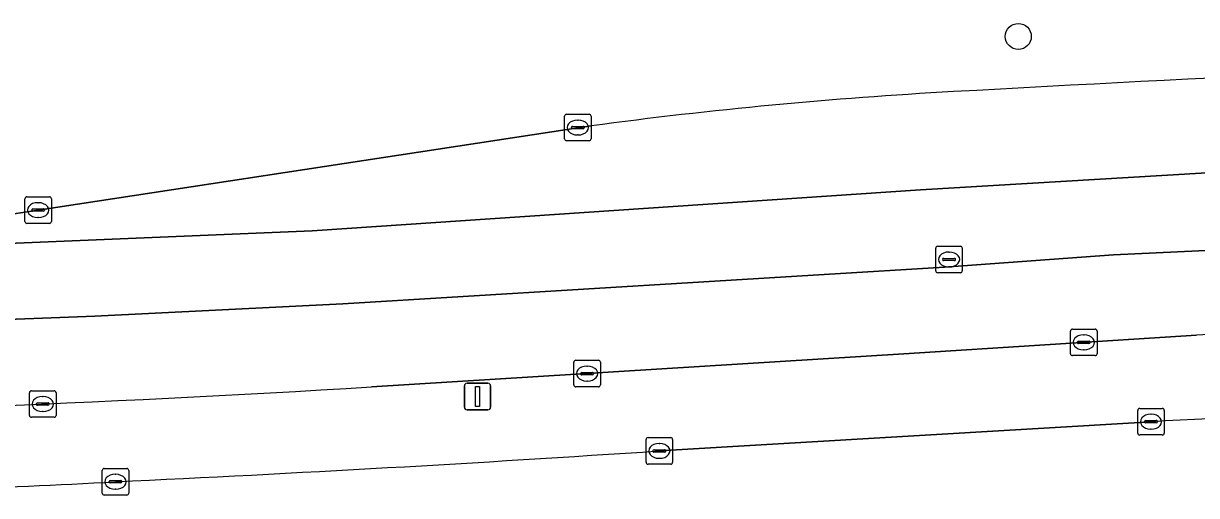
# Model space of a CAD drawing. Extents: x 161477 to 163040, y 383680 to 384871.
# Drawn here: x 161966.85 to 162011.02, y 384818.07 to 384835.87 of the extents above; entities that cross this region are included whole.
import ezdxf

# ---------------------------------------------------------------- set-up
doc = ezdxf.new("R2010")
doc.units = 0
for name, color, linetype in [('IMGEO_Berm_groen', 7, 'Continuous'), ('IMGEO_Boom', 7, 'Continuous'), ('IMGEO_Kolk', 7, 'Continuous'), ('IMGEO_Lichtmast', 7, 'Continuous'), ('IMGEO_Rijbaan_lokaal_gesloten', 7, 'Continuous'), ('IMGEO_Rijbaan_lokaal_open', 7, 'Continuous'), ('IMGEO_Rijbaan_regionaal_gesloten', 7, 'Continuous'), ('IMGEO_Rioolput', 7, 'Continuous')]:
    doc.layers.add(name, color=color, linetype=linetype)

msp = doc.modelspace()

# ---------------------------------------------------------------- linework, layer by layer
at = {"layer": 'IMGEO_Berm_groen'}
for points in [[(161959.923, 384827.704), (161967.405, 384828.831), (161988.228, 384832.005)], [(162011.019, 384824.116), (162000, 384823.419), (161979.961, 384822.166)], [(161990.794, 384819.755), (162009.305, 384820.855)]]:
    msp.add_lwpolyline(points, dxfattribs=at)
for centre, radius, start, end in [((162076.095, 383515.998), 1319.387, 91.9984, 93.224963), ((162011.415, 384659.706), 173.852, 93.14689, 97.66441), ((162106.767, 382838.379), 1988.044, 91.877313, 92.760548), ((161929.981, 385663.888), 843.205, 271.316445, 273.398136), ((162094.227, 383212.244), 1610.851, 92.39921, 93.02197), ((161921.318, 385863.068), 1045.623, 272.685919, 273.809796), ((161945.766, 385271.122), 453.195, 271.44684, 273.1054)]:
    msp.add_arc(centre, radius, start, end, dxfattribs=at)
at = {"layer": 'IMGEO_Boom'}
msp.add_circle((162004.308, 384835.377), 0.489, dxfattribs=at)
at = {"layer": 'IMGEO_Kolk'}
for p, q in [((161987.223, 384831.517), (161987.223, 384832.369)), ((161987.298, 384832.443), (161988.15, 384832.443)), ((161988.224, 384832.369), (161988.224, 384831.517)), ((161987.482, 384831.937), (161987.482, 384831.949)), ((161987.92, 384831.9), (161987.522, 384831.9)), ((161987.525, 384831.986), (161987.923, 384831.986)), ((161987.711, 384832.223), (161987.736, 384832.223)), ((161987.966, 384831.949), (161987.966, 384831.937)), ((161987.734, 384831.663), (161987.709, 384831.663)), ((161988.15, 384831.443), (161987.298, 384831.443)), ((161966.904, 384828.405), (161966.904, 384829.257)), ((161966.979, 384829.331), (161967.831, 384829.331)), ((161967.905, 384829.257), (161967.905, 384828.405)), ((161967.163, 384828.825), (161967.163, 384828.837)), ((161967.206, 384828.874), (161967.604, 384828.874)), ((161967.392, 384829.111), (161967.417, 384829.111)), ((161967.647, 384828.837), (161967.647, 384828.825)), ((161967.601, 384828.788), (161967.203, 384828.788)), ((161967.415, 384828.551), (161967.39, 384828.551)), ((161967.831, 384828.331), (161966.979, 384828.331)), ((162006.272, 384823.42), (162006.272, 384824.272)), ((162006.347, 384824.346), (162007.199, 384824.346)), ((162006.76, 384824.126), (162006.785, 384824.126)), ((162007.273, 384824.272), (162007.273, 384823.42)), ((162006.531, 384823.84), (162006.531, 384823.852)), ((162006.969, 384823.803), (162006.571, 384823.803)), ((162006.574, 384823.889), (162006.972, 384823.889)), ((162006.783, 384823.566), (162006.758, 384823.566)), ((162007.015, 384823.852), (162007.015, 384823.84)), ((161987.572, 384822.243), (161987.572, 384823.095)), ((161987.647, 384823.169), (161988.499, 384823.169)), ((161988.573, 384823.095), (161988.573, 384822.243)), ((162007.199, 384823.346), (162006.347, 384823.346)), ((161987.831, 384822.663), (161987.831, 384822.675)), ((161988.269, 384822.626), (161987.871, 384822.626)), ((161987.874, 384822.712), (161988.272, 384822.712)), ((161988.06, 384822.949), (161988.085, 384822.949)), ((161988.315, 384822.675), (161988.315, 384822.663)), ((161988.083, 384822.389), (161988.058, 384822.389)), ((161967.078, 384821.095), (161967.078, 384821.947)), ((161967.153, 384822.021), (161968.005, 384822.021)), ((161967.566, 384821.801), (161967.591, 384821.801)), ((161968.079, 384821.947), (161968.079, 384821.095)), ((161988.499, 384822.169), (161987.647, 384822.169)), ((161967.337, 384821.515), (161967.337, 384821.527)), ((161967.775, 384821.478), (161967.377, 384821.478)), ((161967.38, 384821.564), (161967.778, 384821.564)), ((161967.821, 384821.527), (161967.821, 384821.515)), ((162008.879, 384821.355), (162009.731, 384821.355)), ((161968.005, 384821.021), (161967.153, 384821.021)), ((161967.589, 384821.241), (161967.564, 384821.241)), ((162008.804, 384820.429), (162008.804, 384821.281)), ((162009.063, 384820.849), (162009.063, 384820.861)), ((162009.106, 384820.898), (162009.504, 384820.898)), ((162009.292, 384821.135), (162009.317, 384821.135)), ((162009.547, 384820.861), (162009.547, 384820.849)), ((162009.805, 384821.281), (162009.805, 384820.429)), ((162009.501, 384820.812), (162009.103, 384820.812)), ((162009.315, 384820.575), (162009.29, 384820.575)), ((161990.293, 384819.329), (161990.293, 384820.181)), ((161990.368, 384820.255), (161991.22, 384820.255)), ((161990.781, 384820.035), (161990.806, 384820.035)), ((161991.294, 384820.181), (161991.294, 384819.329)), ((162009.731, 384820.355), (162008.879, 384820.355)), ((161990.552, 384819.749), (161990.552, 384819.761)), ((161990.99, 384819.712), (161990.592, 384819.712)), ((161990.595, 384819.798), (161990.993, 384819.798)), ((161991.036, 384819.761), (161991.036, 384819.749)), ((161969.891, 384819.093), (161970.743, 384819.093)), ((161991.22, 384819.255), (161990.368, 384819.255)), ((161990.804, 384819.475), (161990.779, 384819.475)), ((161969.816, 384818.167), (161969.816, 384819.019)), ((161970.118, 384818.636), (161970.516, 384818.636)), ((161970.304, 384818.873), (161970.329, 384818.873)), ((161970.817, 384819.019), (161970.817, 384818.167)), ((161970.075, 384818.587), (161970.075, 384818.599)), ((161970.513, 384818.55), (161970.115, 384818.55)), ((161970.327, 384818.313), (161970.302, 384818.313)), ((161970.559, 384818.599), (161970.559, 384818.587)), ((161970.743, 384818.093), (161969.891, 384818.093))]:
    msp.add_line(p, q, dxfattribs=at)
for points in [[(161987.223, 384831.517), (161987.223, 384832.369)], [(161987.298, 384832.443), (161988.15, 384832.443)], [(161988.224, 384832.369), (161988.224, 384831.517)], [(161988.15, 384831.443), (161987.298, 384831.443)], [(161966.904, 384828.405), (161966.904, 384829.257)], [(161966.979, 384829.331), (161967.831, 384829.331)], [(161967.905, 384829.257), (161967.905, 384828.405)], [(161967.831, 384828.331), (161966.979, 384828.331)], [(162006.272, 384823.42), (162006.272, 384824.272)], [(162006.347, 384824.346), (162007.199, 384824.346)], [(162007.273, 384824.272), (162007.273, 384823.42)], [(161987.572, 384822.243), (161987.572, 384823.095)], [(161987.647, 384823.169), (161988.499, 384823.169)], [(161988.573, 384823.095), (161988.573, 384822.243)], [(162007.199, 384823.346), (162006.347, 384823.346)], [(161967.078, 384821.095), (161967.078, 384821.947)], [(161967.153, 384822.021), (161968.005, 384822.021)], [(161968.079, 384821.947), (161968.079, 384821.095)], [(161988.499, 384822.169), (161987.647, 384822.169)], [(162008.879, 384821.355), (162009.731, 384821.355)], [(161968.005, 384821.021), (161967.153, 384821.021)], [(162008.804, 384820.429), (162008.804, 384821.281)], [(162009.805, 384821.281), (162009.805, 384820.429)], [(161990.293, 384819.329), (161990.293, 384820.181)], [(161990.368, 384820.255), (161991.22, 384820.255)], [(161991.294, 384820.181), (161991.294, 384819.329)], [(162009.731, 384820.355), (162008.879, 384820.355)], [(161969.891, 384819.093), (161970.743, 384819.093)], [(161991.22, 384819.255), (161990.368, 384819.255)], [(161969.816, 384818.167), (161969.816, 384819.019)], [(161970.817, 384819.019), (161970.817, 384818.167)], [(161970.743, 384818.093), (161969.891, 384818.093)]]:
    msp.add_lwpolyline(points, dxfattribs=at)
for centre, radius, start, end in [((161987.3, 384832.367), 0.0765, 91.552, 178.448), ((161987.3, 384832.367), 0.0765, 91.552, 178.448), ((161988.148, 384832.367), 0.0765, 1.552, 88.448), ((161988.148, 384832.367), 0.0765, 1.552, 88.448), ((161987.522, 384831.946), 0.0403, 85.8775, 175.7526), ((161987.519, 384831.936), 0.0366, 178.938, 274.7102), ((161987.923, 384831.943), 0.043, 264.8664, 352.4533), ((161987.927, 384831.948), 0.0386, 1.7309, 96.639), ((161987.3, 384831.519), 0.0765, 181.552, 268.448), ((161987.3, 384831.519), 0.0765, 181.552, 268.448), ((161988.148, 384831.519), 0.0765, 271.552, 358.448), ((161988.148, 384831.519), 0.0765, 271.552, 358.448), ((161966.981, 384829.255), 0.0765, 91.552, 178.448), ((161966.981, 384829.255), 0.0765, 91.552, 178.448), ((161967.829, 384829.255), 0.0765, 1.552, 88.448), ((161967.829, 384829.255), 0.0765, 1.552, 88.448), ((161967.203, 384828.834), 0.0403, 85.8775, 175.7526), ((161967.2, 384828.824), 0.0366, 178.938, 274.7102), ((161967.604, 384828.831), 0.043, 264.8664, 352.4533), ((161967.608, 384828.836), 0.0386, 1.7309, 96.639), ((161966.981, 384828.407), 0.0765, 181.552, 268.448), ((161966.981, 384828.407), 0.0765, 181.552, 268.448), ((161967.829, 384828.407), 0.0765, 271.552, 358.448), ((161967.829, 384828.407), 0.0765, 271.552, 358.448), ((162006.349, 384824.27), 0.0765, 91.552, 178.448), ((162006.349, 384824.27), 0.0765, 91.552, 178.448), ((162007.197, 384824.27), 0.0765, 1.552, 88.448), ((162007.197, 384824.27), 0.0765, 1.552, 88.448), ((162006.571, 384823.849), 0.0403, 85.8775, 175.7526), ((162006.568, 384823.839), 0.0366, 178.938, 274.7102), ((162006.972, 384823.846), 0.043, 264.8664, 352.4533), ((162006.976, 384823.851), 0.0386, 1.7309, 96.639), ((161987.649, 384823.093), 0.0765, 91.552, 178.448), ((161987.649, 384823.093), 0.0765, 91.552, 178.448), ((161988.497, 384823.093), 0.0765, 1.552, 88.448), ((161988.497, 384823.093), 0.0765, 1.552, 88.448), ((162006.349, 384823.422), 0.0765, 181.552, 268.448), ((162006.349, 384823.422), 0.0765, 181.552, 268.448), ((162007.197, 384823.422), 0.0765, 271.552, 358.448), ((162007.197, 384823.422), 0.0765, 271.552, 358.448), ((161987.871, 384822.672), 0.0403, 85.8775, 175.7526), ((161987.868, 384822.662), 0.0366, 178.938, 274.7102), ((161988.272, 384822.669), 0.043, 264.8664, 352.4533), ((161988.276, 384822.674), 0.0386, 1.7309, 96.639), ((161987.649, 384822.245), 0.0765, 181.552, 268.448), ((161987.649, 384822.245), 0.0765, 181.552, 268.448), ((161988.497, 384822.245), 0.0765, 271.552, 358.448), ((161988.497, 384822.245), 0.0765, 271.552, 358.448), ((161967.155, 384821.945), 0.0765, 91.552, 178.448), ((161967.155, 384821.945), 0.0765, 91.552, 178.448), ((161968.003, 384821.945), 0.0765, 1.552, 88.448), ((161968.003, 384821.945), 0.0765, 1.552, 88.448), ((161967.377, 384821.524), 0.0403, 85.8775, 175.7526), ((161967.374, 384821.514), 0.0366, 178.938, 274.7102), ((161967.778, 384821.521), 0.043, 264.8664, 352.4533), ((161967.782, 384821.526), 0.0386, 1.7309, 96.639), ((162008.881, 384821.279), 0.0765, 91.552, 178.448), ((162008.881, 384821.279), 0.0765, 91.552, 178.448), ((162009.729, 384821.279), 0.0765, 1.552, 88.448), ((162009.729, 384821.279), 0.0765, 1.552, 88.448), ((161967.155, 384821.097), 0.0765, 181.552, 268.448), ((161967.155, 384821.097), 0.0765, 181.552, 268.448), ((161968.003, 384821.097), 0.0765, 271.552, 358.448), ((161968.003, 384821.097), 0.0765, 271.552, 358.448), ((162009.103, 384820.858), 0.0403, 85.8775, 175.7526), ((162009.1, 384820.848), 0.0366, 178.938, 274.7102), ((162009.504, 384820.855), 0.043, 264.8664, 352.4533), ((162009.508, 384820.86), 0.0386, 1.7309, 96.639), ((162008.881, 384820.431), 0.0765, 181.552, 268.448), ((162008.881, 384820.431), 0.0765, 181.552, 268.448), ((162009.729, 384820.431), 0.0765, 271.552, 358.448), ((162009.729, 384820.431), 0.0765, 271.552, 358.448), ((161990.37, 384820.179), 0.0765, 91.552, 178.448), ((161990.37, 384820.179), 0.0765, 91.552, 178.448), ((161991.218, 384820.179), 0.0765, 1.552, 88.448), ((161991.218, 384820.179), 0.0765, 1.552, 88.448), ((161990.592, 384819.758), 0.0403, 85.8775, 175.7526), ((161990.589, 384819.748), 0.0366, 178.938, 274.7102), ((161990.993, 384819.755), 0.043, 264.8664, 352.4533), ((161990.997, 384819.76), 0.0386, 1.7309, 96.639), ((161969.893, 384819.017), 0.0765, 91.552, 178.448), ((161969.893, 384819.017), 0.0765, 91.552, 178.448), ((161970.741, 384819.017), 0.0765, 1.552, 88.448), ((161970.741, 384819.017), 0.0765, 1.552, 88.448), ((161990.37, 384819.331), 0.0765, 181.552, 268.448), ((161990.37, 384819.331), 0.0765, 181.552, 268.448), ((161991.218, 384819.331), 0.0765, 271.552, 358.448), ((161991.218, 384819.331), 0.0765, 271.552, 358.448), ((161970.115, 384818.596), 0.0403, 85.8775, 175.7526), ((161970.52, 384818.598), 0.0386, 1.7309, 96.639), ((161970.112, 384818.586), 0.0366, 178.938, 274.7102), ((161970.516, 384818.593), 0.043, 264.8664, 352.4533), ((161969.893, 384818.169), 0.0765, 181.552, 268.448), ((161969.893, 384818.169), 0.0765, 181.552, 268.448), ((161970.741, 384818.169), 0.0765, 271.552, 358.448), ((161970.741, 384818.169), 0.0765, 271.552, 358.448)]:
    msp.add_arc(centre, radius, start, end, dxfattribs=at)
for centre, major_axis, ratio, start_param, end_param in [((161987.71, 384831.943), (-0.387, 0.002), 0.722429, 4.712389, 7.853982), ((161987.735, 384831.943), (-0.39, 0.002), 0.717154, 1.570796, 4.712389), ((161967.391, 384828.831), (-0.387, 0.002), 0.722429, 4.712389, 7.853982), ((161967.416, 384828.831), (-0.39, 0.002), 0.717154, 1.570796, 4.712389), ((162006.759, 384823.846), (-0.387, 0.002), 0.722429, 4.712389, 7.853982), ((162006.784, 384823.846), (-0.39, 0.002), 0.717154, 1.570796, 4.712389), ((161988.059, 384822.669), (-0.387, 0.002), 0.722429, 4.712389, 7.853982), ((161988.084, 384822.669), (-0.39, 0.002), 0.717154, 1.570796, 4.712389), ((161967.565, 384821.521), (-0.387, 0.002), 0.722429, 4.712389, 7.853982), ((161967.59, 384821.521), (-0.39, 0.002), 0.717154, 1.570796, 4.712389), ((162009.291, 384820.855), (-0.387, 0.002), 0.722429, 4.712389, 7.853982), ((162009.316, 384820.855), (-0.39, 0.002), 0.717154, 1.570796, 4.712389), ((161990.78, 384819.755), (-0.387, 0.002), 0.722429, 4.712389, 7.853982), ((161990.805, 384819.755), (-0.39, 0.002), 0.717154, 1.570796, 4.712389), ((161970.303, 384818.593), (-0.387, 0.002), 0.722429, 4.712389, 7.853982), ((161970.328, 384818.593), (-0.39, 0.002), 0.717154, 1.570796, 4.712389)]:
    msp.add_ellipse(centre, major_axis=major_axis, ratio=ratio, start_param=start_param, end_param=end_param, dxfattribs=at)
at = {"layer": 'IMGEO_Lichtmast'}
for p, q in [((161983.452, 384821.403), (161983.452, 384822.203)), ((161983.452, 384822.203), (161983.452, 384821.403)), ((161983.552, 384822.303), (161984.342, 384822.303)), ((161984.342, 384822.303), (161983.552, 384822.303)), ((161984.442, 384822.203), (161984.442, 384821.403)), ((161984.442, 384821.403), (161984.442, 384822.203)), ((161984.342, 384821.303), (161983.552, 384821.303)), ((161983.552, 384821.303), (161984.342, 384821.303))]:
    msp.add_line(p, q, dxfattribs=at)
msp.add_lwpolyline([(161983.872, 384822.178), (161984.022, 384822.178), (161984.022, 384821.428), (161983.872, 384821.428), (161983.872, 384822.178)], dxfattribs=at)
for centre, start, end in [((161983.552, 384822.203), 90, 180), ((161983.552, 384822.203), 90, 180), ((161984.342, 384822.203), 0, 90), ((161984.342, 384822.203), 360, 90), ((161983.552, 384821.403), 180, 270), ((161983.552, 384821.403), 180, 270), ((161984.342, 384821.403), 270, 0), ((161984.342, 384821.403), 270, 0)]:
    msp.add_arc(centre, 0.1, start, end, dxfattribs=at)
at = {"layer": 'IMGEO_Rijbaan_lokaal_gesloten'}
msp.add_lwpolyline([(161988.228, 384832.005), (161967.405, 384828.831), (161959.923, 384827.704), (161965.053, 384827.522), (161977.725, 384828.049), (162000.63, 384829.598), (162013.939, 384830.385), (162033.698, 384831.171), (162067.836, 384831.887), (162089.766, 384832.224)], dxfattribs=at)
for centre, radius, start, end in [((162076.095, 383515.998), 1319.387, 91.9984, 93.224963), ((162011.415, 384659.706), 173.852, 93.14689, 97.66441)]:
    msp.add_arc(centre, radius, start, end, dxfattribs=at)
at = {"layer": 'IMGEO_Rijbaan_lokaal_open'}
msp.add_lwpolyline([(162009.305, 384820.855), (161990.794, 384819.755)], dxfattribs=at)
for centre, radius, start, end in [((162094.227, 383212.244), 1610.851, 92.39921, 93.02197), ((161921.318, 385863.068), 1045.623, 272.685919, 273.809796), ((161945.766, 385271.122), 453.195, 271.44684, 273.1054)]:
    msp.add_arc(centre, radius, start, end, dxfattribs=at)
at = {"layer": 'IMGEO_Rijbaan_regionaal_gesloten'}
for points in [[(161821.715, 384833.209), (161817.005, 384834.389), (161816.552, 384832.947), (161815.586, 384829.871), (161822.016, 384829.276), (161841.657, 384827.553), (161857.983, 384826.251), (161874.682, 384825.248), (161891.326, 384824.548), (161903.849, 384824.202), (161920.501, 384823.935), (161932.984, 384823.895), (161941.4, 384823.982), (161958.021, 384824.391), (161969.544, 384824.839), (161978.873, 384825.303), (162001.535, 384826.68), (162007.898, 384827.144), (162018.329, 384827.632), (162032.57, 384828.253), (162046.575, 384828.694)], [(162188.787, 384830.042), (162186.925, 384830.104), (162185.355, 384830.156), (162178.256, 384830.389), (162164.08, 384830.835), (162146.649, 384831.183), (162135.79, 384831.397), (162124.932, 384831.608), (162116.128, 384831.776), (162103.36, 384831.994), (162101.531, 384832.025), (162099.431, 384832.061), (162096.272, 384832.115), (162089.766, 384832.224), (162067.836, 384831.887), (162033.698, 384831.171), (162013.939, 384830.385), (162000.63, 384829.598), (161977.725, 384828.049), (161965.053, 384827.522), (161959.923, 384827.704)], [(162196.18, 384826.503), (162187.355, 384826.802), (162171.371, 384827.274), (162150.039, 384827.856), (162129.163, 384828.304), (162111.567, 384828.615), (162104.358, 384828.768), (162092.48, 384828.871), (162073.547, 384829.004), (162057.894, 384828.894), (162046.575, 384828.694), (162032.57, 384828.253), (162018.329, 384827.632), (162007.898, 384827.144), (162001.535, 384826.68), (161978.873, 384825.303), (161969.544, 384824.839), (161958.021, 384824.391)], [(161979.961, 384822.166), (162000, 384823.419), (162011.019, 384824.116)]]:
    msp.add_lwpolyline(points, dxfattribs=at)
for centre, radius, start, end in [((162106.767, 382838.379), 1988.044, 91.877313, 92.760548), ((161929.981, 385663.888), 843.205, 271.316445, 273.398136)]:
    msp.add_arc(centre, radius, start, end, dxfattribs=at)
at = {"layer": 'IMGEO_Rioolput'}
for p, q in [((162001.199, 384826.543), (162001.199, 384827.395)), ((162001.274, 384827.469), (162002.126, 384827.469)), ((162001.687, 384827.249), (162001.712, 384827.249)), ((162002.2, 384827.395), (162002.2, 384826.543)), ((162001.458, 384826.963), (162001.458, 384826.975)), ((162001.896, 384826.926), (162001.498, 384826.926)), ((162001.501, 384827.012), (162001.899, 384827.012)), ((162001.71, 384826.689), (162001.685, 384826.689)), ((162001.942, 384826.975), (162001.942, 384826.963)), ((162002.126, 384826.469), (162001.274, 384826.469))]:
    msp.add_line(p, q, dxfattribs=at)
for points in [[(162001.199, 384826.543), (162001.199, 384827.395)], [(162001.274, 384827.469), (162002.126, 384827.469)], [(162002.2, 384827.395), (162002.2, 384826.543)], [(162002.126, 384826.469), (162001.274, 384826.469)]]:
    msp.add_lwpolyline(points, dxfattribs=at)
for centre, radius, start, end in [((162001.276, 384827.393), 0.0765, 91.552, 178.448), ((162001.276, 384827.393), 0.0765, 91.552, 178.448), ((162002.124, 384827.393), 0.0765, 1.552, 88.448), ((162002.124, 384827.393), 0.0765, 1.552, 88.448), ((162001.498, 384826.972), 0.0403, 85.8775, 175.7526), ((162001.495, 384826.962), 0.0366, 178.938, 274.7102), ((162001.899, 384826.969), 0.043, 264.8664, 352.4533), ((162001.903, 384826.974), 0.0386, 1.7309, 96.639), ((162001.276, 384826.545), 0.0765, 181.552, 268.448), ((162001.276, 384826.545), 0.0765, 181.552, 268.448), ((162002.124, 384826.545), 0.0765, 271.552, 358.448), ((162002.124, 384826.545), 0.0765, 271.552, 358.448)]:
    msp.add_arc(centre, radius, start, end, dxfattribs=at)
for centre, major_axis, ratio, start_param, end_param in [((162001.686, 384826.969), (-0.387, 0.002), 0.722429, 4.712389, 7.853982), ((162001.711, 384826.969), (-0.39, 0.002), 0.717154, 1.570796, 4.712389)]:
    msp.add_ellipse(centre, major_axis=major_axis, ratio=ratio, start_param=start_param, end_param=end_param, dxfattribs=at)

doc.saveas('drawing.dxf')
